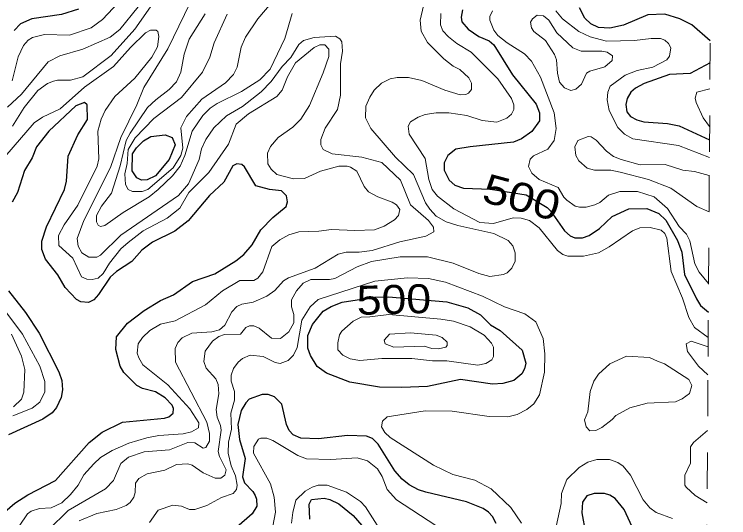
# Model space of a CAD drawing. Extents: x 577 to 602.9, y 7483.8 to 7511.6.
# Drawn here: x 600.825 to 602.795, y 7492.368 to 7493.757 of the extents above; entities that cross this region are included whole.
import ezdxf
from ezdxf.enums import TextEntityAlignment as Align

# ---------------------------------------------------------------- set-up
doc = ezdxf.new("R2010")
doc.units = 0
doc.header["$LTSCALE"] = 0.032
doc.linetypes.add('SHORT_DASHED', pattern=[2.7, 1.5, -1.2])
for name, color, linetype, lineweight in [('1', 7, 'Continuous', 25), ('2', 7, 'Continuous', 13), ('62', 7, 'SHORT_DASHED', 13)]:
    doc.layers.add(name, color=color, linetype=linetype, lineweight=lineweight)
doc.layers.add('61', color=7, linetype='Continuous')

msp = doc.modelspace()

# ---------------------------------------------------------------- linework, layer by layer
at = {"layer": '1'}
for points in [[(602.744, 7493.6838), (602.6932, 7493.7282), (602.6606, 7493.7449), (602.6184, 7493.7576), (602.5723, 7493.7561), (602.5047, 7493.7274), (602.4674, 7493.7187), (602.4363, 7493.7211), (602.4149, 7493.7306), (602.3982, 7493.7465), (602.3831, 7493.7751)], [(601.0018, 7493.7712), (600.9549, 7493.7568), (600.873, 7493.7449), (600.842, 7493.7306), (600.8245, 7493.7123)], [(602.061, 7493.7696), (602.057, 7493.7489), (602.0594, 7493.7362), (602.0769, 7493.7163), (602.1056, 7493.6956), (602.1342, 7493.6837), (602.1469, 7493.6726), (602.1986, 7493.5899), (602.2638, 7493.5088), (602.2733, 7493.4857), (602.2733, 7493.4634), (602.2519, 7493.434), (602.224, 7493.4133), (602.2018, 7493.4046), (602.0817, 7493.3919), (602.0427, 7493.3847), (602.0205, 7493.368), (602.0101, 7493.3473), (602.0101, 7493.3275), (602.0244, 7493.2996), (602.0396, 7493.2861), (602.0634, 7493.2774), (602.1382, 7493.275), (602.2362, 7493.2587), (602.2947, 7493.2238), (602.3036, 7493.2153), (602.3425, 7493.1597), (602.3576, 7493.1462), (602.3711, 7493.1406), (602.3918, 7493.1406), (602.4101, 7493.1469), (602.4387, 7493.166), (602.4737, 7493.1994), (602.5198, 7493.2201), (602.5691, 7493.2217), (602.6025, 7493.2074), (602.6216, 7493.1891), (602.6534, 7493.1334), (602.6654, 7493.1008), (602.6733, 7493.0396), (602.7059, 7492.972), (602.7171, 7492.954), (602.7389, 7492.935)], [(602.7435, 7493.623), (602.6884, 7493.5938), (602.632, 7493.5907), (602.562, 7493.566), (602.5381, 7493.5533), (602.5254, 7493.5421), (602.5151, 7493.5247), (602.5111, 7493.508), (602.5143, 7493.4881), (602.5246, 7493.4754), (602.5413, 7493.4658), (602.5612, 7493.4602), (602.6264, 7493.4555), (602.6582, 7493.4491), (602.7421, 7493.4111)], [(600.7991, 7492.3844), (600.8261, 7492.4082), (600.8619, 7492.4313), (600.9382, 7492.471), (601.0313, 7492.576), (601.0671, 7492.6046), (601.1235, 7492.6317), (601.2388, 7492.6428), (601.2507, 7492.6468), (601.2627, 7492.6563), (601.2643, 7492.6698), (601.2603, 7492.6786), (601.2412, 7492.6985), (601.2142, 7492.7152), (601.1784, 7492.7247), (601.1633, 7492.7327), (601.1267, 7492.7684), (601.1171, 7492.7859), (601.1052, 7492.8321), (601.1068, 7492.867), (601.137, 7492.9052), (601.1831, 7492.9402), (601.2277, 7492.9672), (601.2643, 7492.9831), (601.3167, 7493.0197), (601.378, 7493.0412), (601.436, 7493.077), (601.4583, 7493.0945), (601.4805, 7493.1207), (601.5044, 7493.1629), (601.5378, 7493.1962), (601.5744, 7493.2265), (601.5784, 7493.24), (601.576, 7493.2559), (601.5617, 7493.2702), (601.529, 7493.2734), (601.4909, 7493.2837), (601.4599, 7493.3362), (601.4527, 7493.3426), (601.4384, 7493.3449), (601.4273, 7493.3394), (601.4026, 7493.2941), (601.3629, 7493.2575), (601.304, 7493.1875), (601.2674, 7493.1589), (601.2062, 7493.1287), (601.1768, 7493.1064), (601.149, 7493.0754), (601.1068, 7493.0475), (601.0893, 7493.0316), (601.0575, 7492.9839), (601.044, 7492.9696), (601.0297, 7492.9617), (601.0082, 7492.9641), (600.9963, 7492.9704), (600.9653, 7493.003), (600.9446, 7493.038), (600.9112, 7493.0817), (600.9009, 7493.108), (600.9009, 7493.131), (600.9136, 7493.1708), (600.9637, 7493.2742), (600.9685, 7493.2964), (600.9732, 7493.3656), (601.0003, 7493.4245), (601.0265, 7493.4666), (601.0259, 7493.507), (601.0185, 7493.5135), (600.9947, 7493.5048), (600.9199, 7493.4348), (600.8858, 7493.3919), (600.8738, 7493.3608), (600.8531, 7493.3259), (600.8341, 7493.2654), (600.819, 7493.2384)], [(600.8086, 7492.9943), (600.8555, 7492.9346), (600.8937, 7492.8774), (600.9478, 7492.7708), (600.9557, 7492.747), (600.9581, 7492.7207), (600.9541, 7492.7001), (600.9414, 7492.6722), (600.9295, 7492.6579), (600.904, 7492.6396), (600.8086, 7492.5967)], [(602.1541, 7492.3518), (602.1437, 7492.3717), (602.1326, 7492.3836), (602.1183, 7492.3931), (602.0722, 7492.4122), (601.96, 7492.4384), (601.9394, 7492.4448), (601.9139, 7492.4591), (601.8948, 7492.4742), (601.8742, 7492.4973), (601.828, 7492.5712), (601.8129, 7492.5863), (601.7962, 7492.5935), (601.7437, 7492.5951), (601.6642, 7492.5856), (601.6149, 7492.5879), (601.5943, 7492.5967), (601.5831, 7492.6086), (601.576, 7492.6253), (601.5624, 7492.681), (601.5426, 7492.7016), (601.5251, 7492.708), (601.5084, 7492.708), (601.4726, 7492.6953), (601.463, 7492.6849), (601.4503, 7492.6643), (601.4416, 7492.6253), (601.4456, 7492.584), (601.4615, 7492.5315), (601.4543, 7492.4806), (601.4599, 7492.4647), (601.4829, 7492.4408), (601.4893, 7492.4297), (601.4933, 7492.4194), (601.4941, 7492.4003), (601.4805, 7492.3788), (601.4376, 7492.3414)], [(601.6396, 7492.3637), (601.638, 7492.4058), (601.6443, 7492.4186), (601.6793, 7492.4217), (601.6952, 7492.4186), (601.7199, 7492.4066), (601.7597, 7492.374), (601.7835, 7492.347)], [(602.5342, 7492.3311), (602.5071, 7492.3907), (602.4817, 7492.421), (602.4674, 7492.4305), (602.4522, 7492.4345), (602.4236, 7492.4345), (602.4037, 7492.4281), (602.3918, 7492.4114), (602.3902, 7492.3812), (602.3998, 7492.3263)]]:
    msp.add_lwpolyline(points, dxfattribs=at)
for points in [[(601.1499, 7493.3249), (601.1513, 7493.372), (601.1617, 7493.3887), (601.1816, 7493.4078), (601.2014, 7493.4197), (601.2412, 7493.4245), (601.2603, 7493.4173), (601.2682, 7493.3974), (601.2523, 7493.3569), (601.2142, 7493.3115), (601.1911, 7493.3004), (601.176, 7493.2996), (601.1633, 7493.306)], [(601.729, 7492.963), (601.8185, 7492.9771), (601.8566, 7492.978), (602.0173, 7492.9641), (602.0753, 7492.9474), (602.1103, 7492.9275), (602.1382, 7492.9004), (602.1652, 7492.8845), (602.2256, 7492.8305), (602.2352, 7492.7947), (602.232, 7492.7788), (602.2248, 7492.7653), (602.2026, 7492.747), (602.1723, 7492.7382), (602.1437, 7492.7366), (602.0555, 7492.7494), (601.964, 7492.7303), (601.8932, 7492.7271), (601.832, 7492.7287), (601.7501, 7492.7422), (601.6857, 7492.7669), (601.6603, 7492.7851), (601.642, 7492.8154), (601.634, 7492.836), (601.6348, 7492.871), (601.6475, 7492.9012), (601.677, 7492.9378), (601.6992, 7492.9513)]]:
    msp.add_lwpolyline(points, close=True, dxfattribs=at)
at = {"layer": '2'}
for points in [[(601.335, 7493.9151), (601.3199, 7493.9167), (601.304, 7493.9047), (601.2436, 7493.8403), (601.1569, 7493.7163), (601.0917, 7493.6439), (601.0138, 7493.5851), (600.9804, 7493.5755), (600.9438, 7493.5755), (600.9327, 7493.5724), (600.9168, 7493.566), (600.8897, 7493.5469), (600.8524, 7493.5), (600.8198, 7493.4483)], [(600.9191, 7492.3351), (600.9732, 7492.3876), (601.0766, 7492.448), (601.0981, 7492.471), (601.1187, 7492.518), (601.1402, 7492.5355), (601.1831, 7492.5498), (601.2531, 7492.5553), (601.3032, 7492.5752), (601.3231, 7492.5744), (601.3462, 7492.5601), (601.3533, 7492.5617), (601.3629, 7492.5792), (601.3629, 7492.6007), (601.3557, 7492.6317), (601.2698, 7492.7971), (601.269, 7492.8352), (601.2762, 7492.8519), (601.2881, 7492.8647), (601.3144, 7492.8774), (601.37, 7492.8806), (601.3907, 7492.8869), (601.4058, 7492.8996), (601.4249, 7492.9362), (601.4384, 7492.9505), (601.4527, 7492.9569), (601.4837, 7492.9625), (601.5211, 7492.9792), (601.5434, 7492.9951), (601.5672, 7493.0213), (601.5807, 7493.0301), (601.6547, 7493.0563), (601.7183, 7493.0953), (601.7398, 7493.1008), (601.7756, 7493.1008), (601.8121, 7493.1056), (601.8885, 7493.1295), (601.96, 7493.1454), (601.9815, 7493.1573), (601.9807, 7493.17), (601.9672, 7493.1883), (601.9179, 7493.2312), (601.8901, 7493.2996), (601.8384, 7493.3481), (601.7835, 7493.3632), (601.7016, 7493.372), (601.677, 7493.3839), (601.6706, 7493.3974), (601.6706, 7493.4117), (601.6825, 7493.4428), (601.7159, 7493.4944), (601.7247, 7493.5342), (601.7247, 7493.6209), (601.7302, 7493.6559), (601.7278, 7493.6813), (601.7231, 7493.6893), (601.7111, 7493.6964), (601.6523, 7493.6932), (601.6229, 7493.6853), (601.6094, 7493.6741), (601.5871, 7493.6384), (601.5632, 7493.6129), (601.533, 7493.5716), (601.506, 7493.5437), (601.4543, 7493.5032), (601.4098, 7493.4769), (601.3756, 7493.4443), (601.3533, 7493.4117), (601.3414, 7493.3863), (601.335, 7493.3561), (601.3056, 7493.2893), (601.2778, 7493.2575), (601.1187, 7493.1477), (601.0631, 7493.0921), (601.0527, 7493.0873), (601.0305, 7493.0873), (601.0114, 7493.0992), (601.0011, 7493.1175), (600.9987, 7493.139), (601.017, 7493.1883), (601.0901, 7493.3346), (601.1187, 7493.4173), (601.1633, 7493.5072), (601.1824, 7493.5549), (601.2484, 7493.6622), (601.3247, 7493.8197)], [(601.1283, 7493.8069), (601.0678, 7493.7433), (601.0368, 7493.7195), (600.9772, 7493.6996), (600.908, 7493.7012), (600.8754, 7493.6932), (600.8635, 7493.6861), (600.8508, 7493.671), (600.8357, 7493.64), (600.819, 7493.5732)], [(601.4122, 7493.7576), (601.3764, 7493.6789), (601.3644, 7493.6392), (601.3438, 7493.5978), (601.2857, 7493.5278), (601.2094, 7493.4698), (601.1585, 7493.4165), (601.1394, 7493.3839), (601.1362, 7493.3457), (601.1299, 7493.3171), (601.1315, 7493.2877), (601.1394, 7493.2742), (601.1513, 7493.2686), (601.1776, 7493.2678), (601.1935, 7493.2742), (601.2627, 7493.3338), (601.2841, 7493.368), (601.2897, 7493.3879), (601.2841, 7493.4443), (601.3, 7493.4754), (601.3422, 7493.5231), (601.4074, 7493.5684), (601.4297, 7493.5907), (601.44, 7493.6113), (601.4503, 7493.6662), (601.4623, 7493.694), (601.4964, 7493.7449), (601.5442, 7493.8014)], [(600.8062, 7493.5008), (600.8452, 7493.5366), (600.9184, 7493.6256), (600.951, 7493.6423), (601.0138, 7493.6614), (601.0893, 7493.694), (601.1156, 7493.7155), (601.1664, 7493.7775)], [(601.9537, 7493.7807), (601.9441, 7493.7409), (601.9473, 7493.7107), (601.9648, 7493.6797), (602.0093, 7493.6344), (602.0348, 7493.6145), (602.0531, 7493.605), (602.0785, 7493.5819), (602.0857, 7493.5676), (602.0857, 7493.5501), (602.0777, 7493.5398), (602.0698, 7493.5358), (602.0547, 7493.535), (602.0125, 7493.5477), (601.9489, 7493.5748), (601.9123, 7493.5827), (601.8805, 7493.5827), (601.8614, 7493.5787), (601.8376, 7493.5676), (601.8177, 7493.5477), (601.805, 7493.5286), (601.7946, 7493.504), (601.793, 7493.4714), (601.8082, 7493.442), (601.8765, 7493.3632), (601.9258, 7493.3147), (601.9592, 7493.2368), (601.9704, 7493.2193), (601.9887, 7493.2002), (602.0157, 7493.1843), (602.0483, 7493.174), (602.1469, 7493.1525), (602.1867, 7493.1334), (602.1994, 7493.1183), (602.2065, 7493.0992), (602.2065, 7493.0762), (602.197, 7493.0563), (602.1843, 7493.0436), (602.1739, 7493.0388), (602.1366, 7493.034), (602.1063, 7493.042), (602.0356, 7493.0706), (601.964, 7493.0881), (601.8893, 7493.0881), (601.8097, 7493.0754), (601.77, 7493.0603), (601.7088, 7493.0285), (601.6944, 7493.0253), (601.6428, 7493.0253), (601.6213, 7493.0157), (601.603, 7492.9943), (601.5895, 7492.9696), (601.5895, 7492.9497)], [(601.0519, 7493.2018), (601.0519, 7493.1843), (601.0559, 7493.1756), (601.0623, 7493.1716), (601.075, 7493.174), (601.1251, 7493.2106), (601.1967, 7493.2535), (601.2221, 7493.2734), (601.2611, 7493.3115), (601.2825, 7493.3386), (601.2953, 7493.3672), (601.3159, 7493.4348), (601.3446, 7493.4777), (601.3652, 7493.4984), (601.3843, 7493.5111), (601.4519, 7493.5445), (601.502, 7493.5763), (601.5306, 7493.6058), (601.5712, 7493.6901), (601.5911, 7493.7592)], [(601.3517, 7493.7584), (601.3072, 7493.6885), (601.2937, 7493.6471), (601.2841, 7493.5978), (601.2722, 7493.5708), (601.2523, 7493.5493), (601.215, 7493.5215), (601.1927, 7493.5), (601.1442, 7493.4292), (601.1338, 7493.4086), (601.1171, 7493.3394), (601.0933, 7493.2638), (601.0655, 7493.2281), (601.0519, 7493.2018)], [(602.7385, 7492.8653), (602.7011, 7492.8933), (602.6852, 7492.9203), (602.6677, 7492.9736), (602.6359, 7493.0475), (602.6248, 7493.1398), (602.6192, 7493.1525), (602.6089, 7493.1613), (602.5787, 7493.1692), (602.5501, 7493.1676), (602.5294, 7493.1597), (602.465, 7493.1151), (602.4355, 7493.0992), (602.3942, 7493.0897), (602.3513, 7493.0897), (602.3377, 7493.0945), (602.3226, 7493.1056), (602.2725, 7493.1684), (602.2455, 7493.1883), (602.2224, 7493.1947), (602.201, 7493.1955), (602.1461, 7493.1803), (602.1087, 7493.1827), (602.0372, 7493.2201), (601.9918, 7493.2551), (601.9775, 7493.2742), (601.968, 7493.3012), (601.9576, 7493.3593), (601.9139, 7493.4268), (601.9107, 7493.4483), (601.9179, 7493.4602), (601.9386, 7493.4738), (601.9576, 7493.4809), (601.9879, 7493.4857), (602.0236, 7493.4857), (602.0729, 7493.4777), (602.1151, 7493.4642), (602.1556, 7493.4595), (602.1835, 7493.4706), (602.1962, 7493.4817), (602.2026, 7493.4944), (602.2026, 7493.5072), (602.1962, 7493.5247), (602.1588, 7493.5787), (602.0849, 7493.6527), (602.0451, 7493.6765), (602.0221, 7493.6948), (602.007, 7493.7115), (602.0006, 7493.7282), (602.0014, 7493.7592)], [(602.7395, 7493.0146), (602.7139, 7493.046), (602.7019, 7493.0682), (602.6876, 7493.1318), (602.6789, 7493.1509), (602.6582, 7493.1716), (602.6264, 7493.2209), (602.589, 7493.2535), (602.5437, 7493.2678), (602.4944, 7493.2678), (602.4634, 7493.2583), (602.4395, 7493.2376), (602.426, 7493.2312), (602.4022, 7493.2249), (602.3831, 7493.2249), (602.3719, 7493.2281), (602.3489, 7493.244), (602.3401, 7493.2527), (602.325, 7493.2789), (602.2725, 7493.3012), (602.2519, 7493.3187), (602.2431, 7493.337), (602.2471, 7493.3577), (602.2566, 7493.3664), (602.2964, 7493.3855), (602.3139, 7493.4086), (602.3195, 7493.442), (602.3139, 7493.4857), (602.2757, 7493.5835), (602.2511, 7493.628), (602.232, 7493.6479), (602.1843, 7493.6781), (602.1588, 7493.6988), (602.1469, 7493.7131), (602.1366, 7493.7409), (602.1366, 7493.7513), (602.1437, 7493.7664)], [(602.3179, 7493.7664), (602.3369, 7493.7449), (602.3815, 7493.7099), (602.4125, 7493.6948), (602.4578, 7493.6829), (602.5349, 7493.6845), (602.5811, 7493.6901), (602.6065, 7493.6901), (602.6184, 7493.6861), (602.6288, 7493.6765), (602.6351, 7493.6646), (602.632, 7493.6415), (602.624, 7493.632), (602.5858, 7493.6113), (602.5429, 7493.6018), (602.5095, 7493.5891), (602.4682, 7493.5588), (602.4618, 7493.5421), (602.4602, 7493.5215), (602.465, 7493.4913), (602.4896, 7493.4451), (602.5079, 7493.4268), (602.5302, 7493.4133), (602.6566, 7493.395), (602.7418, 7493.3617)], [(601.0249, 7493.0261), (601.0106, 7493.0332), (600.9867, 7493.0841), (600.9478, 7493.1191), (600.947, 7493.1469), (600.9629, 7493.1764), (601.0003, 7493.2304), (601.0535, 7493.3386), (601.0583, 7493.3585), (601.0551, 7493.4348), (601.0647, 7493.4674), (601.0758, 7493.4913), (601.102, 7493.5302), (601.1569, 7493.5811), (601.2046, 7493.6392), (601.2197, 7493.6678), (601.2237, 7493.6956), (601.2205, 7493.7099), (601.2158, 7493.7131), (601.2006, 7493.7131), (601.1871, 7493.706), (601.145, 7493.6654), (601.0989, 7493.6129), (601.0185, 7493.5565), (600.9518, 7493.4968), (600.9025, 7493.4738), (600.8802, 7493.4579), (600.7633, 7493.3235)], [(600.8388, 7492.3446), (600.8611, 7492.3788), (600.8714, 7492.386), (600.8945, 7492.3931), (600.9263, 7492.3955), (600.9565, 7492.409), (600.9804, 7492.4321), (601.0011, 7492.4583), (601.017, 7492.4862), (601.044, 7492.5172), (601.0623, 7492.5339), (601.0949, 7492.5537), (601.141, 7492.5736), (601.1903, 7492.5887), (601.2237, 7492.5951), (601.2905, 7492.5999), (601.3136, 7492.6054), (601.3326, 7492.6158), (601.3334, 7492.6301), (601.3088, 7492.6683), (601.2484, 7492.735), (601.1792, 7492.7899), (601.168, 7492.809), (601.1641, 7492.8225), (601.1664, 7492.848), (601.1784, 7492.8655), (601.1983, 7492.8845), (601.2277, 7492.902), (601.2682, 7492.9116), (601.3525, 7492.9553), (601.3994, 7492.9943), (601.4471, 7493.0229), (601.4853, 7493.0229), (601.4964, 7493.0293), (601.51, 7493.0468), (601.5354, 7493.1167), (601.5569, 7493.135), (601.5823, 7493.1485), (601.6094, 7493.1573), (601.665, 7493.1589), (601.7, 7493.1636), (601.7636, 7493.1605), (601.8185, 7493.1629), (601.8447, 7493.1724), (601.8734, 7493.1899), (601.8845, 7493.2018), (601.8885, 7493.2185), (601.8789, 7493.2312), (601.867, 7493.2392), (601.8272, 7493.2535), (601.8018, 7493.267), (601.7899, 7493.2821), (601.7692, 7493.3243), (601.7525, 7493.3354), (601.743, 7493.3386), (601.7199, 7493.3378), (601.6698, 7493.3243), (601.6253, 7493.3044), (601.595, 7493.3036), (601.5489, 7493.3155), (601.533, 7493.3298), (601.5243, 7493.3442), (601.5235, 7493.3736), (601.5314, 7493.3927), (601.5529, 7493.4173), (601.5927, 7493.4459), (601.6149, 7493.4674), (601.6388, 7493.5056), (601.677, 7493.5954), (601.6921, 7493.6408), (601.6921, 7493.6606), (601.6809, 7493.6726), (601.6674, 7493.6726), (601.6515, 7493.6654), (601.6006, 7493.6233), (601.5784, 7493.5843), (601.564, 7493.5477), (601.5489, 7493.5302), (601.471, 7493.4825), (601.4368, 7493.4539), (601.4161, 7493.399), (601.3613, 7493.3203), (601.3064, 7493.2654), (601.281, 7493.2225), (601.2468, 7493.1947), (601.18, 7493.1597), (601.1386, 7493.1279), (601.1187, 7493.1096), (601.0877, 7493.0706), (601.0702, 7493.042), (601.0559, 7493.0293), (601.04, 7493.0253), (601.0249, 7493.0261)], [(602.7431, 7493.5512), (602.7067, 7493.5421), (602.7027, 7493.5262), (602.7051, 7493.5135), (602.7242, 7493.4714), (602.7424, 7493.4476)], [(602.7415, 7493.312), (602.7011, 7493.3235), (602.6685, 7493.3275), (602.62, 7493.3426), (602.5509, 7493.3418), (602.4984, 7493.3561), (602.4777, 7493.3648), (602.4578, 7493.3791), (602.4292, 7493.4101), (602.4157, 7493.4189), (602.4077, 7493.4197), (602.3791, 7493.4086), (602.3711, 7493.3911), (602.3735, 7493.368), (602.3815, 7493.3529), (602.4045, 7493.333), (602.4252, 7493.3267), (602.4697, 7493.3267), (602.496, 7493.3219), (602.5739, 7493.3012), (602.6351, 7493.2774), (602.7075, 7493.2265), (602.7408, 7493.2121)], [(602.2232, 7492.3526), (602.1946, 7492.3963), (602.1397, 7492.448), (602.0952, 7492.4718), (602.034, 7492.4877), (601.9807, 7492.5132), (601.8614, 7492.5895), (601.8463, 7492.603), (601.8376, 7492.6189), (601.84, 7492.6349), (601.8535, 7492.6468), (601.9576, 7492.6627), (602.0324, 7492.6619), (602.1342, 7492.6476), (602.1859, 7492.6468), (602.2121, 7492.6531), (602.2383, 7492.6667), (602.2574, 7492.6826), (602.2733, 7492.7072), (602.2869, 7492.77), (602.2884, 7492.8201), (602.2829, 7492.8623), (602.263, 7492.9084), (602.2328, 7492.9307), (602.1771, 7492.9497), (602.1159, 7492.9792), (602.0141, 7493.0181), (601.9672, 7493.0285), (601.9091, 7493.0301), (601.8193, 7493.0205), (601.6626, 7492.9704), (601.6412, 7492.9497), (601.6181, 7492.9132), (601.6054, 7492.8376), (601.595, 7492.8169), (601.5799, 7492.8018), (601.5577, 7492.7939), (601.5442, 7492.7963), (601.5108, 7492.813), (601.4758, 7492.8162), (601.4543, 7492.8074), (601.4424, 7492.7971), (601.4297, 7492.7796), (601.4233, 7492.7613), (601.4233, 7492.7446), (601.432, 7492.716), (601.432, 7492.6929), (601.4225, 7492.6563), (601.4241, 7492.6126), (601.4161, 7492.5768), (601.4145, 7492.5466), (601.4233, 7492.5108), (601.4352, 7492.4838), (601.44, 7492.4583), (601.4376, 7492.4456), (601.4289, 7492.4345), (601.3963, 7492.4241), (601.3557, 7492.4019), (601.3231, 7492.3907), (601.308, 7492.3907), (601.2857, 7492.4003), (601.2619, 7492.4027), (601.2213, 7492.3891), (601.1975, 7492.355)], [(600.7903, 7492.9513), (600.8476, 7492.8742), (600.8953, 7492.7859), (600.9088, 7492.7438), (600.9088, 7492.7152), (600.8953, 7492.6873), (600.8738, 7492.6706), (600.8213, 7492.6492)], [(601.5895, 7492.9497), (601.5958, 7492.9291), (601.5958, 7492.906), (601.5823, 7492.8806), (601.5593, 7492.8623), (601.5346, 7492.8631), (601.5004, 7492.8909), (601.4853, 7492.8973), (601.4734, 7492.8973), (601.4638, 7492.8933), (601.4487, 7492.875), (601.4042, 7492.8734), (601.3891, 7492.8678), (601.3716, 7492.8551), (601.3517, 7492.8273), (601.3477, 7492.7987), (601.3541, 7492.7812), (601.3811, 7492.7509), (601.3875, 7492.7358), (601.3891, 7492.7096), (601.3819, 7492.6667), (601.3843, 7492.6452), (601.3939, 7492.6229), (601.3955, 7492.6094), (601.3875, 7492.5506), (601.3907, 7492.537), (601.409, 7492.5005), (601.4058, 7492.4854), (601.3947, 7492.4774), (601.3788, 7492.4774), (601.3454, 7492.4917), (601.3159, 7492.5132), (601.3032, 7492.5172), (601.2722, 7492.5148), (601.2404, 7492.4989), (601.1911, 7492.4893), (601.168, 7492.4766), (601.1593, 7492.4631), (601.1585, 7492.4376), (601.1545, 7492.4249), (601.1442, 7492.4098), (601.1338, 7492.4019), (601.106, 7492.3907), (601.0527, 7492.3796), (601.0034, 7492.3597)], [(600.8174, 7492.8742), (600.8452, 7492.8138), (600.8539, 7492.7772), (600.8516, 7492.7144), (600.8444, 7492.6953), (600.8229, 7492.6738)], [(602.7383, 7492.8399), (602.6916, 7492.8551), (602.6773, 7492.848), (602.6813, 7492.8265), (602.7115, 7492.7867), (602.7378, 7492.7626)], [(602.7367, 7492.6083), (602.698, 7492.576), (602.69, 7492.5641), (602.69, 7492.5188), (602.6741, 7492.4854), (602.6741, 7492.4583), (602.6773, 7492.4528), (602.7027, 7492.4297), (602.7354, 7492.4092)], [(601.5378, 7492.3446), (601.545, 7492.3836), (601.5418, 7492.4249), (601.5314, 7492.4615), (601.4845, 7492.5466), (601.4853, 7492.5649), (601.4988, 7492.5848), (601.5044, 7492.5879), (601.5211, 7492.5879), (601.5378, 7492.5816), (601.607, 7492.5402), (601.6308, 7492.5307), (601.6976, 7492.5283), (601.7708, 7492.5331), (601.7986, 7492.5251), (601.8264, 7492.5029), (601.8392, 7492.4822), (601.8535, 7492.4456), (601.8789, 7492.417), (601.9871, 7492.3462)], [(602.6399, 7492.3661), (602.5946, 7492.3828), (602.5779, 7492.3955), (602.5588, 7492.417), (602.5238, 7492.4854), (602.5039, 7492.51), (602.4896, 7492.5203), (602.4666, 7492.5291), (602.4316, 7492.5291), (602.4069, 7492.5211), (602.3823, 7492.5068), (602.3489, 7492.4734), (602.3338, 7492.4353), (602.333, 7492.4074), (602.3147, 7492.3231)], [(601.8447, 7492.3168), (601.7938, 7492.3979), (601.7795, 7492.413), (601.7414, 7492.4384), (601.6881, 7492.4575), (601.6626, 7492.4575), (601.6467, 7492.4528), (601.6269, 7492.4416), (601.6014, 7492.4162), (601.5927, 7492.3828), (601.5895, 7492.3534)]]:
    msp.add_lwpolyline(points, dxfattribs=at)
for points in [[(602.4117, 7493.6551), (602.4451, 7493.6559), (602.4594, 7493.6527), (602.4745, 7493.6423), (602.4737, 7493.6296), (602.4538, 7493.6121), (602.4117, 7493.6002), (602.4029, 7493.5946), (602.3894, 7493.5644), (602.3735, 7493.5509), (602.36, 7493.5469), (602.3425, 7493.5541), (602.3282, 7493.57), (602.3226, 7493.5946), (602.3202, 7493.6312), (602.3147, 7493.6463), (602.29, 7493.6845), (602.2574, 7493.7099), (602.2511, 7493.7203), (602.2487, 7493.7354), (602.2542, 7493.7449), (602.267, 7493.7545), (602.2845, 7493.7529), (602.2988, 7493.7409), (602.321, 7493.706), (602.3648, 7493.6646), (602.3878, 7493.6559)], [(601.805, 7492.9227), (601.8575, 7492.9291), (602.0014, 7492.9163), (602.0364, 7492.91), (602.0817, 7492.8949), (602.1207, 7492.8718), (602.1405, 7492.8496), (602.1461, 7492.8384), (602.1461, 7492.813), (602.1421, 7492.8034), (602.1254, 7492.7939), (602.1032, 7492.7891), (602.0181, 7492.801), (601.9783, 7492.801), (601.9211, 7492.8074), (601.8384, 7492.8074), (601.7779, 7492.8018), (601.7509, 7492.8066), (601.731, 7492.8162), (601.7167, 7492.8313), (601.7167, 7492.8511), (601.7215, 7492.8726), (601.7278, 7492.8829), (601.7597, 7492.91), (601.7811, 7492.9211)], [(601.8479, 7492.848), (601.8718, 7492.8384), (601.9553, 7492.8416), (601.9759, 7492.8352), (601.995, 7492.8344), (602.0149, 7492.8384), (602.0189, 7492.8432), (602.0189, 7492.8527), (602.0046, 7492.8655), (601.9887, 7492.8718), (601.9171, 7492.8782), (601.8598, 7492.875), (601.8447, 7492.8583)], [(602.5986, 7492.8003), (602.6176, 7492.7923), (602.6852, 7492.7494), (602.6932, 7492.7327), (602.6868, 7492.7112), (602.6669, 7492.6961), (602.6487, 7492.6881), (602.5699, 7492.6842), (602.5222, 7492.6714), (602.4833, 7492.65), (602.4737, 7492.6388), (602.4451, 7492.6174), (602.4284, 7492.6086), (602.4117, 7492.6078), (602.4022, 7492.6189), (602.3974, 7492.638), (602.4061, 7492.6603), (602.4133, 7492.716), (602.4228, 7492.7446), (602.4355, 7492.7645), (602.4674, 7492.7923), (602.5127, 7492.8138), (602.5763, 7492.8106)]]:
    msp.add_lwpolyline(points, close=True, dxfattribs=at)
at = {"layer": '62'}
msp.add_lwpolyline([(602.7229, 7490.5535), (602.7267, 7491.1183), (602.7305, 7491.6832), (602.7343, 7492.248), (602.7381, 7492.8129), (602.7419, 7493.3777), (602.7457, 7493.9426), (602.7495, 7494.5074), (602.7533, 7495.0722), (602.7571, 7495.6371), (602.7609, 7496.2019), (602.7646, 7496.7668), (602.7684, 7497.3316), (602.7722, 7497.8964), (602.776, 7498.4613), (602.7798, 7499.0261), (602.7836, 7499.5909), (602.7874, 7500.1558), (602.7912, 7500.7206), (602.795, 7501.2855)], dxfattribs=at)

# ---------------------------------------------------------------- texts
at = {"layer": '61'}
for rotation, width, p in [(344.891, 1.2, (602.2136, 7493.2136)), (1.577, 1.15, (601.8728, 7492.9304))]:
    msp.add_text('500', height=0.08, rotation=rotation, dxfattribs=dict(at, width=width)).set_placement(p, align=Align.CENTER)

doc.saveas('drawing.dxf')
